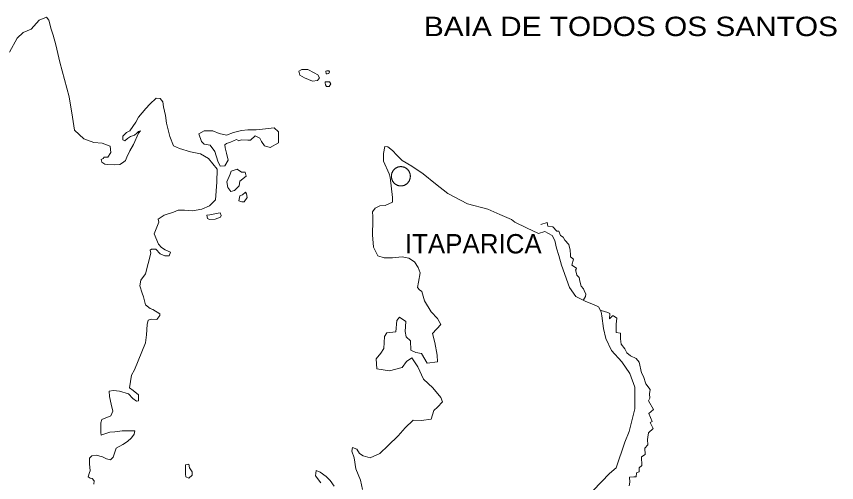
# Model space of a CAD drawing. Extents: x 47169 to 972804, y 7447977 to 9608469.
# Drawn here: x 521076 to 549258, y 8564537 to 8580554 of the extents above; entities that cross this region are included whole.
import ezdxf

# ---------------------------------------------------------------- set-up
doc = ezdxf.new("R2010")
doc.units = 0
doc.header["$LTSCALE"] = 270
doc.layers.add('1', color=7, linetype='Continuous', lineweight=13)
doc.layers.add('3', color=7, linetype='Continuous')

msp = doc.modelspace()

# ---------------------------------------------------------------- linework, layer by layer
at = {"layer": '1'}
for points in [[(526021.2, 8577735.4), (525880.1, 8577746.6), (525662.9, 8577536.7), (525521.7, 8577393.1), (525271.9, 8577094.7), (525184.9, 8576917.8), (524978.5, 8576619.4), (524859.1, 8576564.2), (524728.8, 8576442.7), (524728.7, 8576310), (524804.6, 8576276.8), (524891.5, 8576354.1), (525000, 8576431.4), (525130.3, 8576475.5), (525217.1, 8576541.8), (525271.4, 8576597.1), (525336.6, 8576619.1), (525271.4, 8576541.8), (525097.4, 8576154.9), (524977.9, 8575933.8), (524869.2, 8575712.7), (524825.7, 8575602.2), (524760.6, 8575546.9), (524630.3, 8575469.6), (524435, 8575458.8), (524196.3, 8575470), (524109.5, 8575481.2), (524011.9, 8575547.6), (523990.3, 8575636.1), (524055.4, 8575669.2), (524088, 8575713.4), (524218.2, 8575713.3), (524316, 8575879.1), (524294.5, 8576100.3), (524023.3, 8576200.1), (523741.2, 8576222.4), (523394.2, 8576344.3), (523068.9, 8576643.2), (523004.2, 8577096.7), (522885.4, 8577793.5), (522571.7, 8578977), (522431.1, 8579574.3), (522344.6, 8579906.1), (522268.8, 8580116.3), (522193.1, 8580426), (522106.3, 8580525.6), (521856.7, 8580426.3), (521585.1, 8580116.8), (521302.9, 8580006.5), (521096.6, 8579807.6), (520835.8, 8579321.2)], [(523731.2, 8564477.9), (523742.2, 8564599.6), (523677.2, 8564677.1), (523612.1, 8564688.2), (523547.1, 8564732.5), (523590.6, 8564887.2), (523612.3, 8564942.5), (523590.8, 8565185.8), (523591, 8565373.8), (523667, 8565462.2), (523818.9, 8565484.2), (524035.7, 8565417.7), (524165.8, 8565351.2), (524306.8, 8565317.9), (524404.4, 8565406.3), (524502.3, 8565715.9), (524730.2, 8565848.4), (524893, 8565947.8), (525034.1, 8566080.3), (525121, 8566201.9), (525142.8, 8566312.5), (524915, 8566312.7), (524708.9, 8566312.9), (524459.4, 8566279.9), (524285.9, 8566269), (524047.2, 8566191.8), (523993, 8566169.7), (523971.4, 8566258.2), (523982.4, 8566468.3), (523982.5, 8566590), (524015.1, 8566700.5), (524318.9, 8566833), (524384.2, 8566987.8), (524330.1, 8567231.1), (524276.1, 8567496.6), (524265.4, 8567673.5), (524406.5, 8567706.6), (524623.4, 8567673.2), (524927, 8567584.4), (525078.7, 8567429.5), (525197.9, 8567329.8), (525273.9, 8567351.9), (525274.1, 8567551), (525089.8, 8567705.9), (524959.7, 8567794.5), (525025.2, 8568225.8), (525133.8, 8568413.7), (525514.3, 8569342.3), (525547.1, 8569618.7), (525569.2, 8569972.6), (525601.8, 8570116.3), (525721.2, 8570149.4), (525905.6, 8570138.1), (526003.3, 8570281.8), (526003.4, 8570337.1), (525764.9, 8570481.1), (525667.3, 8570514.4), (525515.5, 8570647.2), (525439.8, 8570923.8), (525396.6, 8571045.4), (525320.9, 8571299.8), (525353.6, 8571487.8), (525516.5, 8571708.8), (525690.7, 8572416.4), (525669.1, 8572527.1), (525723.4, 8572560.2), (525864.4, 8572560.1), (526016.2, 8572394), (526178.8, 8572327.5), (526319.9, 8572327.4), (526374.2, 8572449), (526189.9, 8572537.6), (526059.8, 8572615.2), (525962.2, 8572725.8), (525810.7, 8573079.9), (525973.8, 8573488.9), (525941.3, 8573588.5), (526158.4, 8573720.9), (526473.2, 8573831.2), (526636, 8573897.4), (526852.9, 8573897.2), (527124.2, 8573874.8), (527449.7, 8573929.8), (527710.2, 8574051.2), (527916.5, 8574250.1), (527960.5, 8574858.3), (527971.8, 8575300.6), (527679.2, 8575676.9), (527397.3, 8575832), (527061, 8575898.7), (526681.4, 8576020.7), (526475.3, 8576109.4), (526345.4, 8576430.2), (526237.4, 8576883.7), (526194.2, 8577149.2), (526129.4, 8577447.8), (526107.8, 8577613.7), (526021.2, 8577735.4)], [(540888.3, 8564269.9), (541453.1, 8564844.1), (541681.2, 8565042.8), (541986.2, 8565927.1), (542127.8, 8566291.8), (542324.2, 8567065.7), (542325.3, 8567817.7), (542152.5, 8568282.4), (541881.9, 8568681), (541524.6, 8569079.6), (541329.9, 8569489.1), (541243.7, 8569832.1), (541190.1, 8570263.4), (541168.6, 8570407.2), (541071.2, 8570573.3), (540908.6, 8570650.9), (540637.6, 8570761.9), (540301.5, 8570928.3), (540085, 8571238.2), (539804, 8572001.7), (539717.7, 8572333.6), (539631.3, 8572588.1), (539577.4, 8572853.6), (539480.1, 8573030.7), (539230.7, 8573163.7), (539013.6, 8573097.7), (538601.7, 8573286.2), (538200.5, 8573485.9), (538092.1, 8573574.5), (537691, 8573752), (537278.9, 8573929.5), (536574, 8574118.4), (535901.8, 8574473.2), (535479.1, 8574805.5), (535056.4, 8575148.8), (534666.1, 8575403.7), (534330, 8575603.1), (534145.8, 8575791.4), (533994.1, 8575946.4), (533842.4, 8576068.2), (533733.9, 8576079.4), (533690.2, 8575847.2), (533689.9, 8575581.8), (533884.7, 8575150.3), (533917.1, 8575028.6), (534003, 8574331.8), (534002.8, 8574177), (533742.3, 8574055.6), (533557.8, 8574044.8), (533405.8, 8573967.6), (533308.1, 8573835), (533318.7, 8573680.1), (533318.6, 8573536.4), (533307.1, 8573049.8), (533350, 8572629.5), (533490.7, 8572330.7), (533707.6, 8572264.1), (534000.5, 8572263.8), (534326, 8572296.5), (534564.6, 8572252)], [(534611.5, 8575060.9), (534611.5, 8575072), (534610.4, 8575084.1), (534609.3, 8575095.2), (534608.3, 8575107.4), (534606.1, 8575118.4), (534604, 8575129.5), (534601.8, 8575141.7), (534598.6, 8575152.7), (534595.3, 8575163.8), (534592.1, 8575174.8), (534587.7, 8575184.8), (534583.4, 8575195.9), (534579.1, 8575206.9), (534573.7, 8575216.9), (534568.3, 8575226.8), (534561.8, 8575236.8), (534556.4, 8575246.8), (534549.9, 8575255.6), (534542.3, 8575265.6), (534535.8, 8575274.4), (534528.2, 8575283.3), (534520.6, 8575291.1), (534511.9, 8575299.9), (534504.4, 8575307.7), (534495.7, 8575315.4), (534487, 8575322.1), (534477.3, 8575329.8), (534468.6, 8575336.4), (534458.8, 8575342), (534449.1, 8575348.6), (534439.3, 8575354.2), (534429.6, 8575359.7), (534418.7, 8575364.2), (534407.9, 8575368.6), (534398.1, 8575373), (534387.3, 8575376.4), (534376.4, 8575379.7), (534365.6, 8575383), (534353.6, 8575385.2), (534342.8, 8575387.5), (534331.9, 8575389.7), (534320, 8575390.8), (534309.2, 8575391.9), (534297.2, 8575393.1), (534286.4, 8575393.1), (534275.5, 8575393.1), (534263.6, 8575392), (534252.8, 8575390.9), (534240.8, 8575389.8), (534230, 8575387.6), (534219.1, 8575385.4), (534207.2, 8575383.2), (534196.3, 8575379.9), (534185.5, 8575376.6), (534174.6, 8575373.3), (534164.8, 8575368.9), (534154, 8575364.5), (534143.1, 8575360.1), (534133.3, 8575354.6), (534123.6, 8575349), (534113.8, 8575342.4), (534104, 8575336.9), (534095.4, 8575330.3), (534085.6, 8575322.6), (534076.9, 8575315.9), (534068.2, 8575308.2), (534060.6, 8575300.5), (534051.9, 8575291.6), (534044.3, 8575283.9), (534036.7, 8575275.1), (534030.2, 8575266.2), (534022.6, 8575256.3), (534016.1, 8575247.4), (534010.6, 8575237.5), (534004.1, 8575227.5), (533998.7, 8575217.6), (533993.2, 8575207.7), (533988.9, 8575196.6), (533984.5, 8575185.6), (533980.2, 8575175.6), (533976.9, 8575164.5), (533973.6, 8575153.5), (533970.3, 8575142.4), (533968.2, 8575130.3), (533966, 8575119.2), (533963.8, 8575108.2), (533962.7, 8575096), (533961.6, 8575084.9), (533960.5, 8575072.8), (533960.5, 8575061.7), (533960.5, 8575050.7), (533961.6, 8575038.5), (533962.6, 8575027.4), (533963.7, 8575015.3), (533965.8, 8575004.2), (533968, 8574993.1), (533970.2, 8574981), (533973.4, 8574969.9), (533976.6, 8574958.8), (533979.9, 8574947.8)], [(533979.9, 8574947.8), (533984.2, 8574937.8), (533988.5, 8574926.8), (533992.9, 8574915.7), (533998.3, 8574905.7), (534003.7, 8574895.8), (534010.2, 8574885.8), (534015.6, 8574875.8), (534022.1, 8574867), (534029.7, 8574857), (534036.2, 8574848.2), (534043.8, 8574839.3), (534051.3, 8574831.6), (534060, 8574822.7), (534067.6, 8574815), (534076.3, 8574807.2), (534084.9, 8574800.6), (534094.7, 8574792.8), (534103.4, 8574786.2), (534113.1, 8574780.6), (534122.9, 8574774), (534132.6, 8574768.4), (534142.4, 8574762.9), (534153.2, 8574758.5), (534164.1, 8574754), (534173.8, 8574749.6), (534184.7, 8574746.3), (534195.5, 8574742.9), (534206.4, 8574739.6), (534218.3, 8574737.4), (534229.2, 8574735.2), (534240, 8574732.9), (534251.9, 8574731.8), (534262.8, 8574730.7), (534274.7, 8574729.6), (534285.6, 8574729.6), (534296.4, 8574729.5), (534308.4, 8574730.6), (534319.2, 8574731.7), (534331.1, 8574732.8), (534342, 8574735), (534352.8, 8574737.2), (534364.8, 8574739.4), (534375.6, 8574742.7), (534386.5, 8574746), (534397.3, 8574749.3), (534407.1, 8574753.7), (534418, 8574758.1), (534428.8, 8574762.6), (534438.6, 8574768.1), (534448.4, 8574773.6), (534458.1, 8574780.2), (534467.9, 8574785.7), (534476.6, 8574792.3), (534486.4, 8574800.1), (534495.1, 8574806.7), (534503.8, 8574814.4), (534511.4, 8574822.2), (534520.1, 8574831), (534527.7, 8574838.7), (534535.2, 8574847.6), (534541.8, 8574856.4), (534549.4, 8574866.3), (534555.9, 8574875.2), (534561.3, 8574885.1), (534567.9, 8574895.1), (534573.3, 8574905), (534578.7, 8574915), (534583.1, 8574926), (534587.4, 8574937.1), (534591.8, 8574947), (534595.1, 8574958.1), (534598.3, 8574969.1), (534601.6, 8574980.2), (534603.8, 8574992.3), (534606, 8575003.4), (534608.2, 8575014.5), (534609.2, 8575026.6), (534610.3, 8575037.7), (534611.4, 8575049.8), (534611.5, 8575060.9)], [(540561.7, 8570817.3), (540626.9, 8570927.8), (540637.9, 8571005.2), (540583.9, 8571138), (540562.2, 8571193.3), (540475.6, 8571281.9), (540432.4, 8571458.9), (540410.9, 8571580.6), (540335.1, 8571669.2), (540281.2, 8571857.2), (540302.8, 8571835.1), (540324.6, 8571901.4), (540162.1, 8572012.3), (540216.6, 8572211.2), (540119.1, 8572288.8), (540119.2, 8572366.2), (540108.5, 8572521.1), (540054.6, 8572720.2), (539924.6, 8572864.1), (539859.7, 8572974.8), (539773, 8573030.2), (539708.1, 8573174.1), (539643, 8573174.2), (539513, 8573329.2), (539339.5, 8573351.6), (539317.9, 8573473.2), (539090, 8573407.2)], [(534564.6, 8572252), (534759.7, 8572119.1), (534878.8, 8571930.9), (534943.6, 8571742.8), (534889, 8571422.2), (534856.2, 8571234.2), (534921.2, 8571156.7), (535007.9, 8571101.3), (535094.3, 8570780.5), (535321.6, 8570404.2), (535549.1, 8570171.7), (535657.3, 8569972.5), (535374.9, 8569663.2), (535450.4, 8569353.5), (535536.7, 8568911), (535547.2, 8568689.8), (535189.2, 8568646), (534994.4, 8568978), (534799.2, 8569011.5), (534625.7, 8569089.1), (534615.3, 8569409.8), (534463.6, 8569542.7), (534431.3, 8569730.8), (534453.4, 8570073.6), (534236.6, 8570217.6), (534149.7, 8570107.1), (534116.7, 8569720.1), (533802.1, 8569687.3), (533726, 8569554.7), (533703.8, 8569145.5), (533595.1, 8568979.8), (533443, 8568791.9), (533464.3, 8568449.1), (533898.1, 8568382.2), (534332.1, 8568492.3), (534484.2, 8568702.2), (534657.9, 8568823.6), (534863.6, 8568513.7), (535069.2, 8568093.2), (535383.4, 8567794.2), (535665, 8567462.1), (535719, 8567307.2), (535545.2, 8567130.5), (535414.9, 8567009), (535327.8, 8566721.6), (534991.5, 8566666.7), (534709.5, 8566678.2), (534438, 8566413.1), (534188.2, 8566148), (533851.6, 8565816.6), (533558.4, 8565540.5), (533232.8, 8565386.1), (532994.3, 8565452.7), (532864.3, 8565541.3), (532777.7, 8565685.2), (532625.9, 8565740.7), (532604.1, 8565619.1), (532679.7, 8565386.7), (532744.3, 8565010.6), (532895.7, 8564623.4), (532971.2, 8564302.6)], [(542124.9, 8564422.9), (542157.7, 8564555.5), (542147.1, 8564721.4), (542288.1, 8564732.3), (542374.8, 8564732.2), (542385.9, 8564875.9), (542472.7, 8564908.9), (542472.9, 8565041.7), (542570.7, 8565130), (542549.4, 8565417.5), (542679.7, 8565505.8), (542669.2, 8565715.9), (542767, 8565837.4), (542756.4, 8566014.4), (542767.4, 8566102.9), (542789.3, 8566246.6), (542952.2, 8566390.1), (542854.9, 8566600.4), (542920.1, 8566633.5), (542801.2, 8566910.1), (542964.1, 8567053.6), (542791, 8567341.4), (542845.4, 8567440.9), (542823.9, 8567584.7), (542856.7, 8567739.5), (542705.2, 8567927.7), (542618.8, 8568182.2), (542553.9, 8568303.9), (542478.5, 8568669), (542370.2, 8568801.9), (542175.1, 8568890.6), (542055.9, 8568990.3), (541980.2, 8569134.2), (541850.3, 8569289.3), (541828.9, 8569477.3), (541829.2, 8569665.3), (541688.2, 8569698.7), (541688.4, 8569853.5), (541688.6, 8569975.2), (541710.6, 8570185.2), (541591.4, 8570262.8), (541558.9, 8570262.9), (541450.2, 8570163.5), (541461.4, 8570351.5), (541396.3, 8570384.8), (541168.6, 8570451.5)], [(531995.3, 8564414.3), (531854.5, 8564613.6), (531713.7, 8564746.4), (531518.6, 8564890.4), (531377.7, 8564956.9), (531355.8, 8564768.9), (531539.9, 8564525.4)]]:
    msp.add_lwpolyline(points, dxfattribs=at)
for points in [[(530969.8, 8578438.1), (530818, 8578537.8), (530785.6, 8578670.6), (530883.3, 8578725.8), (531089.4, 8578725.5), (531306.3, 8578614.7), (531436.5, 8578548.2), (531490.6, 8578448.6), (531425.4, 8578349.2), (531251.8, 8578327.2)], [(531805.5, 8578592), (531751.2, 8578581), (531718.6, 8578581.1), (531707.9, 8578669.5), (531740.5, 8578680.6), (531805.6, 8578680.5), (531838.1, 8578647.3)], [(531826.7, 8578149.7), (531729, 8578149.8), (531696.5, 8578205.1), (531685.7, 8578271.4), (531685.8, 8578304.6), (531783.4, 8578304.5), (531837.7, 8578304.5), (531881, 8578238.1)], [(528298.5, 8576472.5), (528537.3, 8576560.7), (528808.6, 8576637.9), (529025.6, 8576659.8), (529318.6, 8576659.4), (529633.3, 8576692.3), (529937.1, 8576725.1), (530078, 8576592.3), (530077.6, 8576205.2), (529795.3, 8576050.7), (529600.1, 8576106.2), (529491.8, 8576261.2), (529437.6, 8576371.8), (529275, 8576449.4), (529122.9, 8576305.8), (529025.3, 8576305.9), (528797.4, 8576317.2), (528721.4, 8576284.1), (528634.7, 8576328.4), (528428.4, 8576229.1), (528298.2, 8576185), (528233, 8576140.8), (528243.8, 8576041.3), (528297.8, 8575853.2), (528351.8, 8575609.9), (528243.2, 8575422), (528080.4, 8575411.1), (527993.8, 8575577.1), (527896.5, 8575908.9), (527733.9, 8576130.2), (527527.8, 8576163.6), (527430.3, 8576252.2), (527343.7, 8576517.7), (527528.3, 8576628.1), (527821.2, 8576616.8), (528038.1, 8576528.1)], [(528416.5, 8575134.3), (528460, 8575233.8), (528666.2, 8575299.9), (528807.1, 8575200.2), (528937.3, 8575200.1), (528969.7, 8575067.3), (528752.6, 8574890.6), (528730.7, 8574735.8), (528567.8, 8574570.1), (528448.4, 8574537.1), (528340.1, 8574680.9), (528307.7, 8574869)], [(528903.7, 8574182.7), (528816.9, 8574182.8), (528719.3, 8574216.1), (528752, 8574393), (528838.9, 8574426.1), (528947.4, 8574514.4), (528979.9, 8574459.1), (529001.5, 8574326.4)], [(528013.7, 8573796.6), (528078.8, 8573807.6), (528111.2, 8573719.1), (528089.5, 8573652.7), (527905, 8573586.6), (527709.7, 8573575.7), (527644.6, 8573608.9), (527633.8, 8573664.2), (527623.1, 8573719.5), (527720.7, 8573741.6)], [(527115.4, 8564906.1), (527115.3, 8564795.6), (526995.9, 8564685.1), (526898.3, 8564740.5), (526887.6, 8564828.9), (526887.7, 8564961.7), (526887.9, 8565149.7), (526996.3, 8565171.7), (527028.8, 8565050)]]:
    msp.add_lwpolyline(points, close=True, dxfattribs=at)

# ---------------------------------------------------------------- texts
at = {"layer": '3', "width": 1.15}
msp.add_text('BAIA DE TODOS OS SANTOS', height=666, dxfattribs=at).set_placement((535077.2, 8579877.8))
at = {"layer": '3'}
msp.add_text('ITAPARICA', height=665.9, dxfattribs=at).set_placement((534423.6, 8572409.4))

doc.saveas('drawing.dxf')
